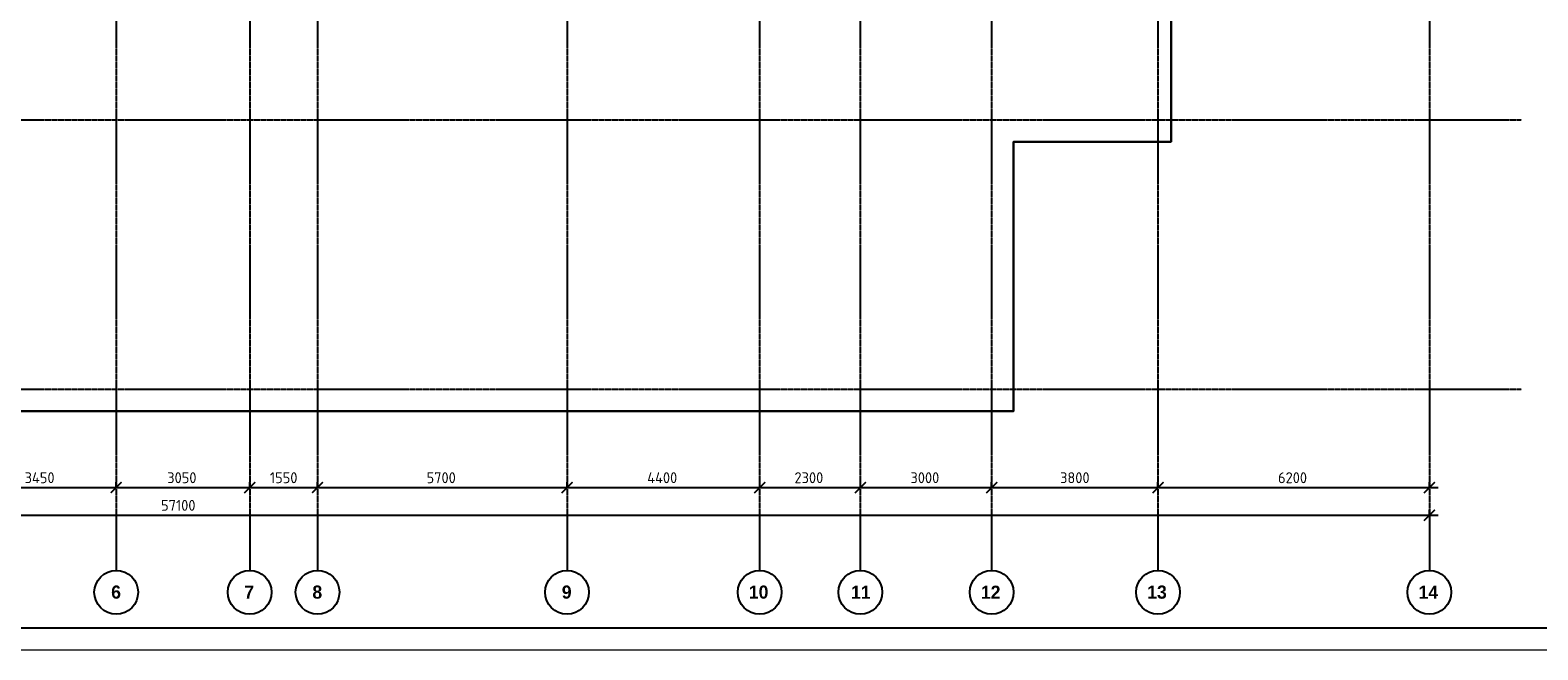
# Model space of a CAD drawing. Header units: millimetres. Extents: x -93479 to 1057970, y -66333 to 172656.
# Tile 295 of 473: x 463317 to 497762, y -49591 to -35437. Entities that reach past the tile are written whole.
import ezdxf

# ---------------------------------------------------------------- set-up
doc = ezdxf.new("R2010")
doc.units = ezdxf.units.MM
doc.linetypes.add('______5', pattern=[1100, 800, -100, 100, -100])
doc.linetypes.add('осевая', pattern=[50.8, 31.75, -6.35, 6.35, -6.35])
for name, color, linetype, lineweight in [('0 Фундамент', 5, 'Continuous', 30), ('Оси', 40, '______5', 18), ('СПДС_РАЗМЕРЫ', 152, 'Continuous', 25), ('ТОНКИЕ', 7, 'Continuous', 9)]:
    doc.layers.add(name, color=color, linetype=linetype, lineweight=lineweight)
doc.layers.add('ТОЛСТЫЕ_ОСНОВНЫЕ', color=6, linetype='Continuous')
doc.styles.add('GOST-2.304_Type-B', font='GOST_Common.ttf')
doc.styles.add('MtXpl_Century Gothic', font='GOTHICB.TTF', dxfattribs={"height": 0.2})
doc.dimstyles.new('СПДС', dxfattribs={"dimscale": 100, "dimtxt": 2.5, "dimasz": 2.5, "dimexe": 1.25, "dimexo": 0, "dimtad": 1, "dimdec": 0, "dimtxsty": 'GOST-2.304_Type-B', "dimblk": 'ARCHTICK', "dimcen": 2.5, "dimdle": 2, "dimadec": 0, "dimazin": 2, "dimtfac": 0.75, "dimtdec": 0, "dimtmove": 1, "dimatfit": 3, "dimfxl": 1, "dimtolj": 1, "dimarcsym": 1})

# ---------------------------------------------------------------- blocks, each defined once
blk = doc.blocks.new('_ArchTick')
at = {"color": 0, "linetype": 'ByBlock', "const_width": 0.15}
blk.add_lwpolyline([(-0.5, -0.5), (0.5, 0.5)], dxfattribs=at)
blk = doc.blocks.new('*D2014')
at = {"layer": 'DEFPOINTS', "color": 0, "ltscale": 100, "transparency": 16777216}
for p in [(-5586, -35036), (51514, -35036), (51514, -35036)]:
    blk.add_point(p, dxfattribs=at)
at = {"layer": 'СПДС_РАЗМЕРЫ', "color": 0, "lineweight": -2, "transparency": 16777216}
for p, q in [((-5786, -35036), (51714, -35036)), ((-5586, -35036), (-5586, -34911)), ((51514, -35036), (51514, -34911))]:
    blk.add_line(p, q, dxfattribs=at)
at = {"layer": 'СПДС_РАЗМЕРЫ', "color": 0, "lineweight": -2, "ltscale": 100, "transparency": 16777216, "xscale": 250, "yscale": 250, "zscale": 250, "rotation": 180}
blk.add_blockref('_ArchTick', (-5586, -35036), dxfattribs=at)
at = {"layer": 'СПДС_РАЗМЕРЫ', "color": 0, "lineweight": -2, "ltscale": 100, "transparency": 16777216, "xscale": 250, "yscale": 250, "zscale": 250}
blk.add_blockref('_ArchTick', (51514, -35036), dxfattribs=at)
at = {"layer": 'СПДС_РАЗМЕРЫ', "color": 0, "ltscale": 100, "transparency": 16777216, "insert": (22931, -34811), "char_height": 250, "attachment_point": 5, "style": 'GOST-2.304_Type-B'}
blk.add_mtext('\\A1;57100', dxfattribs=at)
blk = doc.blocks.new('*D2029')
at = {"layer": 'DEFPOINTS', "color": 0, "ltscale": 100, "transparency": 16777216}
for p in [(18064, -34405), (21514, -34405), (21514, -34405)]:
    blk.add_point(p, dxfattribs=at)
at = {"layer": 'СПДС_РАЗМЕРЫ', "color": 0, "lineweight": -2, "transparency": 16777216}
for p, q in [((17864, -34405), (21714, -34405)), ((18064, -34405), (18064, -34280)), ((21514, -34405), (21514, -34280))]:
    blk.add_line(p, q, dxfattribs=at)
at = {"layer": 'СПДС_РАЗМЕРЫ', "color": 0, "lineweight": -2, "ltscale": 100, "transparency": 16777216, "xscale": 250, "yscale": 250, "zscale": 250, "rotation": 180}
blk.add_blockref('_ArchTick', (18064, -34405), dxfattribs=at)
at = {"layer": 'СПДС_РАЗМЕРЫ', "color": 0, "lineweight": -2, "ltscale": 100, "transparency": 16777216, "xscale": 250, "yscale": 250, "zscale": 250}
blk.add_blockref('_ArchTick', (21514, -34405), dxfattribs=at)
at = {"layer": 'СПДС_РАЗМЕРЫ', "color": 0, "ltscale": 100, "transparency": 16777216, "insert": (19763, -34180), "char_height": 250, "attachment_point": 5, "style": 'GOST-2.304_Type-B'}
blk.add_mtext('\\A1;3450', dxfattribs=at)
blk = doc.blocks.new('*D2030')
at = {"layer": 'DEFPOINTS', "color": 0, "ltscale": 100, "transparency": 16777216}
for p in [(21514, -34405), (24564, -34405), (24564, -34405)]:
    blk.add_point(p, dxfattribs=at)
at = {"layer": 'СПДС_РАЗМЕРЫ', "color": 0, "lineweight": -2, "transparency": 16777216}
for p, q in [((21314, -34405), (24764, -34405)), ((21514, -34405), (21514, -34280)), ((24564, -34405), (24564, -34280))]:
    blk.add_line(p, q, dxfattribs=at)
at = {"layer": 'СПДС_РАЗМЕРЫ', "color": 0, "lineweight": -2, "ltscale": 100, "transparency": 16777216, "xscale": 250, "yscale": 250, "zscale": 250, "rotation": 180}
blk.add_blockref('_ArchTick', (21514, -34405), dxfattribs=at)
at = {"layer": 'СПДС_РАЗМЕРЫ', "color": 0, "lineweight": -2, "ltscale": 100, "transparency": 16777216, "xscale": 250, "yscale": 250, "zscale": 250}
blk.add_blockref('_ArchTick', (24564, -34405), dxfattribs=at)
at = {"layer": 'СПДС_РАЗМЕРЫ', "color": 0, "ltscale": 100, "transparency": 16777216, "insert": (23013, -34180), "char_height": 250, "attachment_point": 5, "style": 'GOST-2.304_Type-B'}
blk.add_mtext('\\A1;3050', dxfattribs=at)
blk = doc.blocks.new('*D2031')
at = {"layer": 'DEFPOINTS', "color": 0, "ltscale": 100, "transparency": 16777216}
for p in [(24564, -34405), (26114, -34405), (26114, -34405)]:
    blk.add_point(p, dxfattribs=at)
at = {"layer": 'СПДС_РАЗМЕРЫ', "color": 0, "lineweight": -2, "transparency": 16777216}
for p, q in [((24364, -34405), (26314, -34405)), ((24564, -34405), (24564, -34280)), ((26114, -34405), (26114, -34280))]:
    blk.add_line(p, q, dxfattribs=at)
at = {"layer": 'СПДС_РАЗМЕРЫ', "color": 0, "lineweight": -2, "ltscale": 100, "transparency": 16777216, "xscale": 250, "yscale": 250, "zscale": 250, "rotation": 180}
blk.add_blockref('_ArchTick', (24564, -34405), dxfattribs=at)
at = {"layer": 'СПДС_РАЗМЕРЫ', "color": 0, "lineweight": -2, "ltscale": 100, "transparency": 16777216, "xscale": 250, "yscale": 250, "zscale": 250}
blk.add_blockref('_ArchTick', (26114, -34405), dxfattribs=at)
at = {"layer": 'СПДС_РАЗМЕРЫ', "color": 0, "ltscale": 100, "transparency": 16777216, "insert": (25339, -34180), "char_height": 250, "attachment_point": 5, "style": 'GOST-2.304_Type-B'}
blk.add_mtext('\\A1;1550', dxfattribs=at)
blk = doc.blocks.new('*D2032')
at = {"layer": 'DEFPOINTS', "color": 0, "ltscale": 100, "transparency": 16777216}
for p in [(26114, -34405), (31814, -34405), (31814, -34405)]:
    blk.add_point(p, dxfattribs=at)
at = {"layer": 'СПДС_РАЗМЕРЫ', "color": 0, "lineweight": -2, "transparency": 16777216}
for p, q in [((25914, -34405), (32014, -34405)), ((26114, -34405), (26114, -34280)), ((31814, -34405), (31814, -34280))]:
    blk.add_line(p, q, dxfattribs=at)
at = {"layer": 'СПДС_РАЗМЕРЫ', "color": 0, "lineweight": -2, "ltscale": 100, "transparency": 16777216, "xscale": 250, "yscale": 250, "zscale": 250, "rotation": 180}
blk.add_blockref('_ArchTick', (26114, -34405), dxfattribs=at)
at = {"layer": 'СПДС_РАЗМЕРЫ', "color": 0, "lineweight": -2, "ltscale": 100, "transparency": 16777216, "xscale": 250, "yscale": 250, "zscale": 250}
blk.add_blockref('_ArchTick', (31814, -34405), dxfattribs=at)
at = {"layer": 'СПДС_РАЗМЕРЫ', "color": 0, "ltscale": 100, "transparency": 16777216, "insert": (28938, -34180), "char_height": 250, "attachment_point": 5, "style": 'GOST-2.304_Type-B'}
blk.add_mtext('\\A1;5700', dxfattribs=at)
blk = doc.blocks.new('*D2033')
at = {"layer": 'DEFPOINTS', "color": 0, "ltscale": 100, "transparency": 16777216}
for p in [(31814, -34405), (36214, -34405), (36214, -34405)]:
    blk.add_point(p, dxfattribs=at)
at = {"layer": 'СПДС_РАЗМЕРЫ', "color": 0, "lineweight": -2, "transparency": 16777216}
for p, q in [((31614, -34405), (36414, -34405)), ((31814, -34405), (31814, -34280)), ((36214, -34405), (36214, -34280))]:
    blk.add_line(p, q, dxfattribs=at)
at = {"layer": 'СПДС_РАЗМЕРЫ', "color": 0, "lineweight": -2, "ltscale": 100, "transparency": 16777216, "xscale": 250, "yscale": 250, "zscale": 250, "rotation": 180}
blk.add_blockref('_ArchTick', (31814, -34405), dxfattribs=at)
at = {"layer": 'СПДС_РАЗМЕРЫ', "color": 0, "lineweight": -2, "ltscale": 100, "transparency": 16777216, "xscale": 250, "yscale": 250, "zscale": 250}
blk.add_blockref('_ArchTick', (36214, -34405), dxfattribs=at)
at = {"layer": 'СПДС_РАЗМЕРЫ', "color": 0, "ltscale": 100, "transparency": 16777216, "insert": (33988, -34180), "char_height": 250, "attachment_point": 5, "style": 'GOST-2.304_Type-B'}
blk.add_mtext('\\A1;4400', dxfattribs=at)
blk = doc.blocks.new('*D2034')
at = {"layer": 'DEFPOINTS', "color": 0, "ltscale": 100, "transparency": 16777216}
for p in [(36214, -34405), (38514, -34405), (38514, -34405)]:
    blk.add_point(p, dxfattribs=at)
at = {"layer": 'СПДС_РАЗМЕРЫ', "color": 0, "lineweight": -2, "transparency": 16777216}
for p, q in [((36014, -34405), (38714, -34405)), ((36214, -34405), (36214, -34280)), ((38514, -34405), (38514, -34280))]:
    blk.add_line(p, q, dxfattribs=at)
at = {"layer": 'СПДС_РАЗМЕРЫ', "color": 0, "lineweight": -2, "ltscale": 100, "transparency": 16777216, "xscale": 250, "yscale": 250, "zscale": 250, "rotation": 180}
blk.add_blockref('_ArchTick', (36214, -34405), dxfattribs=at)
at = {"layer": 'СПДС_РАЗМЕРЫ', "color": 0, "lineweight": -2, "ltscale": 100, "transparency": 16777216, "xscale": 250, "yscale": 250, "zscale": 250}
blk.add_blockref('_ArchTick', (38514, -34405), dxfattribs=at)
at = {"layer": 'СПДС_РАЗМЕРЫ', "color": 0, "ltscale": 100, "transparency": 16777216, "insert": (37338, -34180), "char_height": 250, "attachment_point": 5, "style": 'GOST-2.304_Type-B'}
blk.add_mtext('\\A1;2300', dxfattribs=at)
blk = doc.blocks.new('*D2035')
at = {"layer": 'DEFPOINTS', "color": 0, "ltscale": 100, "transparency": 16777216}
for p in [(38514, -34405), (41514, -34405), (41514, -34405)]:
    blk.add_point(p, dxfattribs=at)
at = {"layer": 'СПДС_РАЗМЕРЫ', "color": 0, "lineweight": -2, "transparency": 16777216}
for p, q in [((38314, -34405), (41714, -34405)), ((38514, -34405), (38514, -34280)), ((41514, -34405), (41514, -34280))]:
    blk.add_line(p, q, dxfattribs=at)
at = {"layer": 'СПДС_РАЗМЕРЫ', "color": 0, "lineweight": -2, "ltscale": 100, "transparency": 16777216, "xscale": 250, "yscale": 250, "zscale": 250, "rotation": 180}
blk.add_blockref('_ArchTick', (38514, -34405), dxfattribs=at)
at = {"layer": 'СПДС_РАЗМЕРЫ', "color": 0, "lineweight": -2, "ltscale": 100, "transparency": 16777216, "xscale": 250, "yscale": 250, "zscale": 250}
blk.add_blockref('_ArchTick', (41514, -34405), dxfattribs=at)
at = {"layer": 'СПДС_РАЗМЕРЫ', "color": 0, "ltscale": 100, "transparency": 16777216, "insert": (39988, -34180), "char_height": 250, "attachment_point": 5, "style": 'GOST-2.304_Type-B'}
blk.add_mtext('\\A1;3000', dxfattribs=at)
blk = doc.blocks.new('*D2036')
at = {"layer": 'DEFPOINTS', "color": 0, "ltscale": 100, "transparency": 16777216}
for p in [(41514, -34405), (45314, -34405), (45314, -34405)]:
    blk.add_point(p, dxfattribs=at)
at = {"layer": 'СПДС_РАЗМЕРЫ', "color": 0, "lineweight": -2, "transparency": 16777216}
for p, q in [((41314, -34405), (45514, -34405)), ((41514, -34405), (41514, -34280)), ((45314, -34405), (45314, -34280))]:
    blk.add_line(p, q, dxfattribs=at)
at = {"layer": 'СПДС_РАЗМЕРЫ', "color": 0, "lineweight": -2, "ltscale": 100, "transparency": 16777216, "xscale": 250, "yscale": 250, "zscale": 250, "rotation": 180}
blk.add_blockref('_ArchTick', (41514, -34405), dxfattribs=at)
at = {"layer": 'СПДС_РАЗМЕРЫ', "color": 0, "lineweight": -2, "ltscale": 100, "transparency": 16777216, "xscale": 250, "yscale": 250, "zscale": 250}
blk.add_blockref('_ArchTick', (45314, -34405), dxfattribs=at)
at = {"layer": 'СПДС_РАЗМЕРЫ', "color": 0, "ltscale": 100, "transparency": 16777216, "insert": (43414, -34180), "char_height": 250, "attachment_point": 5, "style": 'GOST-2.304_Type-B'}
blk.add_mtext('\\A1;3800', dxfattribs=at)
blk = doc.blocks.new('*D2037')
at = {"layer": 'DEFPOINTS', "color": 0, "ltscale": 100, "transparency": 16777216}
for p in [(45314, -34405), (51514, -34405), (51514, -34405)]:
    blk.add_point(p, dxfattribs=at)
at = {"layer": 'СПДС_РАЗМЕРЫ', "color": 0, "lineweight": -2, "transparency": 16777216}
for p, q in [((45114, -34405), (51714, -34405)), ((45314, -34405), (45314, -34280)), ((51514, -34405), (51514, -34280))]:
    blk.add_line(p, q, dxfattribs=at)
at = {"layer": 'СПДС_РАЗМЕРЫ', "color": 0, "lineweight": -2, "ltscale": 100, "transparency": 16777216, "xscale": 250, "yscale": 250, "zscale": 250, "rotation": 180}
blk.add_blockref('_ArchTick', (45314, -34405), dxfattribs=at)
at = {"layer": 'СПДС_РАЗМЕРЫ', "color": 0, "lineweight": -2, "ltscale": 100, "transparency": 16777216, "xscale": 250, "yscale": 250, "zscale": 250}
blk.add_blockref('_ArchTick', (51514, -34405), dxfattribs=at)
at = {"layer": 'СПДС_РАЗМЕРЫ', "color": 0, "ltscale": 100, "transparency": 16777216, "insert": (48388, -34180), "char_height": 250, "attachment_point": 5, "style": 'GOST-2.304_Type-B'}
blk.add_mtext('\\A1;6200', dxfattribs=at)
blk = doc.blocks.new('*U1946')
at = {"layer": 'ТОЛСТЫЕ_ОСНОВНЫЕ', "color": 7}
blk.add_lwpolyline([(20, 5), (1184, 5), (1184, 415), (20, 415)], close=True, dxfattribs=at)
at = {"layer": 'ТОНКИЕ', "color": 7}
blk.add_lwpolyline([(0, 0), (1189, 0), (1189, 420), (0, 420)], close=True, dxfattribs=at)
blk = doc.blocks.new('оси')
at = {"color": 7, "linetype": 'ByBlock', "lineweight": -2}
for centre in [(21513, -36796), (24563, -36796), (26113, -36796), (31813, -36796), (36213, -36796), (38513, -36796), (41513, -36796), (45313, -36796), (51513, -36796)]:
    blk.add_circle(centre, 500, dxfattribs=at)
at = {"layer": 'Оси', "color": 7, "linetype": 'осевая', "lineweight": 25, "transparency": 33554687}
for p, q in [((21513.5, 151.4), (21513.5, -36280.2)), ((24563.5, 151.4), (24563.5, -36280.2)), ((26113.5, 151.4), (26113.5, -36280.2)), ((31813.5, 151.4), (31813.5, -36280.2)), ((36213.5, 151.4), (36213.5, -36280.2)), ((38513.5, 151.4), (38513.5, -36280.2)), ((41513.5, 151.4), (41513.5, -36280.2)), ((45313.5, 151.4), (45313.5, -36280.2)), ((51513.5, 151.4), (51513.5, -36280.2)), ((-11815.1, -26006.9), (53620.6, -26006.9)), ((-11815.1, -32156.9), (53620.6, -32156.9))]:
    blk.add_line(p, q, dxfattribs=at)
at = {"layer": 'Оси', "color": 7, "lineweight": 25, "transparency": 33554687, "style": 'MtXpl_Century Gothic'}
for s, p in [('6', (21398.4, -36942.3)), ('7', (24439.5, -36942.3)), ('8', (25996, -36942.3)), ('9', (31693.9, -36942.3)), ('10', (35967.2, -36942.3)), ('11', (38301.3, -36946)), ('12', (41269.9, -36946)), ('13', (45068.5, -36942.3)), ('14', (51267.2, -36946))]:
    blk.add_text(s, height=300, dxfattribs=at).set_placement(p)
at = {"layer": 'СПДС_РАЗМЕРЫ', "color": 7}
for base, p1, p2, picture, middle in [((21513.5, -34405), (18063.5, -34405), (21513.5, -34405), '*D2029', (19763.4, -34405)), ((24563.5, -34405), (21513.5, -34405), (24563.5, -34405), '*D2030', (23013.4, -34405)), ((26113.5, -34405), (24563.5, -34405), (26113.5, -34405), '*D2031', (25338.5, -34405)), ((31813.5, -34405), (26113.5, -34405), (31813.5, -34405), '*D2032', (28938.4, -34405)), ((36213.5, -34405), (31813.5, -34405), (36213.5, -34405), '*D2033', (33988.4, -34405)), ((38513.5, -34405), (36213.5, -34405), (38513.5, -34405), '*D2034', (37338.4, -34405)), ((41513.5, -34405), (38513.5, -34405), (41513.5, -34405), '*D2035', (39988.4, -34405)), ((45313.5, -34405), (41513.5, -34405), (45313.5, -34405), '*D2036', (43413.5, -34405)), ((51513.5, -34405), (45313.5, -34405), (51513.5, -34405), '*D2037', (48388.4, -34405)), ((51513.5, -35036.2), (-5586.3, -35036.2), (51513.5, -35036.2), '*D2014', (22931, -35036.2))]:
    dim = blk.add_linear_dim(base=base, p1=p1, p2=p2, dimstyle='СПДС', override={"dimgap": 1}, dxfattribs=at)
    dim.commit()
    dim.dimension.update_dxf_attribs({"geometry": picture, "text_midpoint": middle, "dimtype": 160})

msp = doc.modelspace()

# ---------------------------------------------------------------- linework, layer by layer
at = {"layer": '0 Фундамент', "color": 7}
msp.add_lwpolyline([(452083, -32036.4), (452083, -33486.4), (456283, -33486.4), (456283, -36986.4), (460183, -36986.4), (460183, -44136.4), (485783, -44136.4), (485783, -37986.4), (489383, -37986.4), (489383, -32036.4), (452083, -32036.4)], dxfattribs=at)

# ---------------------------------------------------------------- block references
at = {"xscale": 100, "yscale": 100, "zscale": 100}
msp.add_blockref('*U1946', (428606, -49590.9), dxfattribs=at)
at = {"color": 7}
msp.add_blockref('оси', (443769.3, -11479.5), dxfattribs=at)

doc.saveas('drawing.dxf')
